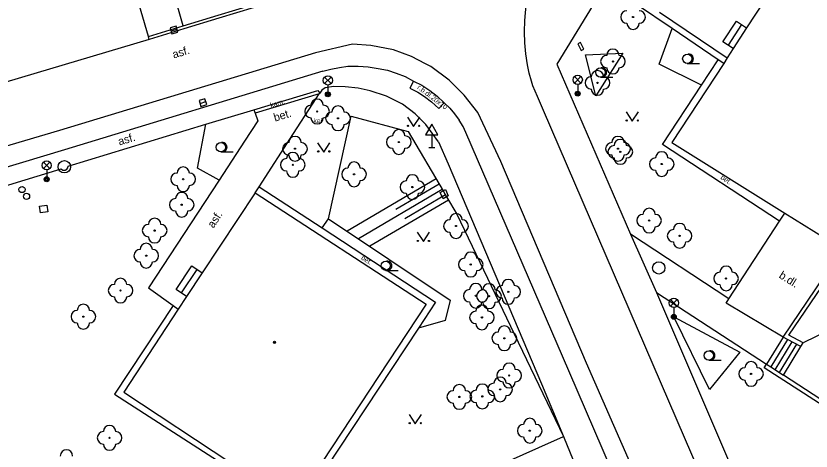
# Model space of a CAD drawing. Extents: x -598233 to -596890, y -1157848 to -1156431.
# Drawn here: x -597069.8 to -597005.4, y -1157258 to -1157222.9 of the extents above; entities that cross this region are included whole.
import ezdxf

# ---------------------------------------------------------------- set-up
doc = ezdxf.new("R2010")
doc.units = 0
for name, color, linetype in [('Level 10', 7, 'Continuous'), ('Level 11', 7, 'Continuous'), ('Level 14', 7, 'Continuous'), ('Level 15', 7, 'Continuous'), ('Level 21', 7, 'Continuous'), ('Level 22', 7, 'Continuous'), ('Level 24', 7, 'Continuous'), ('Level 27', 7, 'Continuous'), ('Level 28', 7, 'Continuous'), ('Level 33', 7, 'Continuous'), ('Level 34', 7, 'Continuous'), ('Level 36', 7, 'Continuous'), ('Level 39', 7, 'Continuous'), ('Level 40', 7, 'Continuous'), ('Level 42', 7, 'Continuous'), ('Level 5', 7, 'Continuous'), ('Level 7', 7, 'Continuous')]:
    doc.layers.add(name, color=color, linetype=linetype)

msp = doc.modelspace()

# ---------------------------------------------------------------- linework, layer by layer
at = {"layer": 'Level 10'}
for points in [[(-597028.6, -1157223.23), (-597028.5, -1157221.98), (-597028.34, -1157220.73), (-597028.11, -1157219.49)], [(-597028.38, -1157226.82), (-597028.52, -1157225.93), (-597028.6, -1157225.03), (-597028.63, -1157224.13), (-597028.6, -1157223.23)], [(-597042.93, -1157226.92), (-597042.11, -1157226.91), (-597041.28, -1157226.97), (-597040.47, -1157227.1)], [(-597027.95, -1157228.5), (-597028.07, -1157228.13), (-597028.26, -1157227.48), (-597028.38, -1157226.82)], [(-597044.97, -1157227.32), (-597065.86, -1157233.67), (-597081.73, -1157238.44), (-597101.15, -1157244.33), (-597121.44, -1157250.48), (-597130.24, -1157253.1599)], [(-597044.97, -1157227.32), (-597044.3, -1157227.15), (-597043.62, -1157227.02), (-597042.93, -1157226.92)], [(-597040.47, -1157227.1), (-597039.73, -1157227.25), (-597039.01, -1157227.47), (-597038.3, -1157227.76), (-597037.61, -1157228.12)], [(-597037.61, -1157228.12), (-597036.95, -1157228.46), (-597036.3, -1157228.88), (-597035.7, -1157229.35)], [(-596978.51, -1157343.1), (-596987.4699, -1157321.85), (-596994.96, -1157304.88), (-597006.82, -1157277.51), (-597027.09, -1157230.49), (-597027.58, -1157229.36), (-597027.95, -1157228.5)], [(-597035.13, -1157229.87), (-597035.7, -1157229.35)], [(-597035.13, -1157229.87), (-597034.69, -1157230.3), (-597034.29, -1157230.77), (-597033.93, -1157231.27)], [(-597033.61, -1157231.8), (-597033.93, -1157231.27)], [(-597033.38, -1157232.27), (-597033.61, -1157231.8)], [(-596982.87, -1157349.46), (-597001.19, -1157306.9), (-597013.35, -1157278.68), (-597025.06, -1157251.55), (-597033.38, -1157232.27)]]:
    msp.add_lwpolyline(points, dxfattribs=at)
at = {"layer": 'Level 11'}
for points in [[(-597056.27, -1157223.65), (-597057.85, -1157218.05)], [(-597059.01, -1157224.75), (-597059.08, -1157224.51), (-597060.71, -1157218.89)], [(-597021.9699, -1157220.12), (-597026.02, -1157226.76), (-597020.06, -1157240.49)], [(-597047.7, -1157221.27), (-597050.51, -1157222.17), (-597053.37, -1157223.03), (-597056.2, -1157223.89), (-597059.01, -1157224.75)], [(-597059.08, -1157224.51), (-597056.27, -1157223.65), (-597053.44, -1157222.79), (-597050.58, -1157221.93)], [(-597011.74, -1157225.49), (-597012.58, -1157224.94), (-597011.49, -1157223.27), (-597010.6599, -1157223.82)], [(-597011.07, -1157223.55), (-597012.1599, -1157225.21)], [(-597059.01, -1157224.75), (-597084.52, -1157232.33), (-597118.62, -1157242.77)], [(-597042.55, -1157225.13), (-597045.56, -1157225.85), (-597066.26, -1157232.11), (-597082.12, -1157236.77), (-597101.45, -1157242.72), (-597121.9, -1157248.83), (-597129.72, -1157251.19), (-597131.12, -1157251.73), (-597132.25, -1157252.3), (-597133.44, -1157253.03), (-597134.04, -1157253.52), (-597134.54, -1157253.92), (-597135.29, -1157254.64), (-597136.17, -1157255.68), (-597137.16, -1157257.16), (-597135.54, -1157258.02)], [(-596978.34, -1157359.07), (-596980.98, -1157352.99), (-596979.84, -1157352.29), (-596985.46, -1157339.2199), (-596993.35, -1157321.19), (-597001.74, -1157301.65), (-597009.1, -1157284.67), (-597017.17, -1157265.62), (-597023.63, -1157250.92), (-597030.55, -1157234.63), (-597032.4, -1157230.67), (-597033.51, -1157229.25), (-597034.7199, -1157228.04), (-597036.2199, -1157226.95), (-597036.64, -1157226.73), (-597037.78, -1157226.14), (-597039.25, -1157225.6), (-597041.06, -1157225.24), (-597042.55, -1157225.13)], [(-597007.99, -1157239.46), (-597017.4699, -1157233.26), (-597014.32, -1157228.46), (-597012.96, -1157226.4)], [(-597037.61, -1157228.12), (-597037.93, -1157228.7), (-597037.27, -1157229.03), (-597036.74, -1157229.36), (-597036.15, -1157229.8), (-597035.58, -1157230.33), (-597035.13, -1157229.87)], [(-597044.77, -1157228.68), (-597045.03, -1157228.86), (-597045.21, -1157229.09)], [(-597035.6, -1157233.04), (-597036.61, -1157231.63), (-597037.49, -1157230.78), (-597038.51, -1157230), (-597039.81, -1157229.35), (-597041.13, -1157228.9), (-597042.09, -1157228.7), (-597043.14, -1157228.59), (-597044.1, -1157228.57), (-597044.77, -1157228.68)], [(-597050.55, -1157230.44), (-597045.36, -1157228.87), (-597045.21, -1157229.09)], [(-597045.25, -1157229.15), (-597050.44, -1157230.7199)], [(-597050.11, -1157236.6599), (-597047.33, -1157232.36), (-597045.8, -1157230), (-597045.25, -1157229.15)], [(-597045.25, -1157229.15), (-597045.21, -1157229.09)], [(-597081.44, -1157239.89), (-597066.13, -1157235.2199), (-597065.99, -1157235.32), (-597065.8, -1157235.32), (-597065.67, -1157235.24), (-597065.59, -1157235.14), (-597065.56, -1157234.99), (-597054.42, -1157231.61), (-597050.55, -1157230.44)], [(-597050.55, -1157230.44), (-597050.44, -1157230.7199)], [(-597050.44, -1157230.7199), (-597050.21, -1157231.34)], [(-597050.21, -1157231.34), (-597051.29, -1157232.98), (-597053.36, -1157236.14), (-597059.08, -1157244.84), (-597057.08, -1157246.26)], [(-597035.6, -1157233.04), (-597034.81, -1157234.82), (-597027.27, -1157252.61), (-597025.4699, -1157256.87)], [(-597050.44, -1157237.1599), (-597050.11, -1157236.6599)], [(-597050.11, -1157236.6599), (-597045, -1157240), (-597035.83, -1157246), (-597037.21, -1157248.09), (-597046.84, -1157262.6599)], [(-597007.99, -1157239.46), (-597007.57, -1157238.81)], [(-597012.1, -1157245.74), (-597007.99, -1157239.46)], [(-597012.1, -1157245.74), (-597020.06, -1157240.49)], [(-597020.06, -1157240.49), (-597017.95, -1157245.2199)], [(-597055.99, -1157245.53), (-597056.83, -1157244.98), (-597055.56, -1157243.07), (-597054.73, -1157243.62)], [(-597056.4099, -1157245.25), (-597055.14, -1157243.35)], [(-597001.48, -1157243.15), (-597004.04, -1157248.28), (-597006.09, -1157249.28)], [(-597017.95, -1157245.2199), (-597009.05, -1157251.02)], [(-597017.95, -1157245.2199), (-597006.39, -1157272.19)], [(-597007.7, -1157248.82), (-597012.32, -1157246.08), (-597012.1, -1157245.74)], [(-597057.08, -1157246.26), (-597061.83, -1157253.43), (-597052.64, -1157259.35)], [(-597057.08, -1157246.26), (-597056.67, -1157246.56)], [(-597035.06, -1157247.47), (-597037.21, -1157248.09)], [(-597007.7, -1157248.82), (-597009.05, -1157251.02)], [(-597007.34, -1157249.01), (-597008.71, -1157251.24)], [(-597006.99, -1157249.2), (-597008.37, -1157251.4699)], [(-597006.63, -1157249.39), (-597008.02, -1157251.69)], [(-597007.68, -1157251.9099), (-597006.28, -1157249.58)], [(-597043.48, -1157264.89), (-597027.47, -1157257.76), (-597025.4699, -1157256.87)], [(-597025.4699, -1157256.87), (-597024.69, -1157258.78)]]:
    msp.add_lwpolyline(points, dxfattribs=at)
at = {"layer": 'Level 14'}
for points in [[(-597044.49, -1157239.25), (-597042.67, -1157230.95)], [(-597042.67, -1157230.95), (-597038.04, -1157232.19), (-597035.22, -1157236.99)], [(-597035.22, -1157236.99), (-597034.94, -1157237.47)], [(-597034.94, -1157237.47), (-597034.11, -1157238.89), (-597029.47, -1157248.55), (-597025.4699, -1157256.87)]]:
    msp.add_lwpolyline(points, dxfattribs=at)
at = {"layer": 'Level 15'}
for points in [[(-597035.79, -1157236.02), (-597042.99, -1157240.25)], [(-597035.54, -1157236.45), (-597039.04, -1157238.51)], [(-597035.29, -1157236.89), (-597042.07, -1157240.87)], [(-597034.78, -1157237.75), (-597041.15, -1157241.48)], [(-597035.03, -1157237.32), (-597038.32, -1157239.25)]]:
    msp.add_lwpolyline(points, dxfattribs=at)
at = {"layer": 'Level 21'}
for points in [[(-597014.32, -1157228.46), (-597017.73, -1157226.76), (-597016.69, -1157223.88)], [(-597022.85, -1157229.32), (-597023.69, -1157225.99), (-597020.69, -1157225.86), (-597022.85, -1157229.32)], [(-597053.36, -1157236.14), (-597055.09, -1157235.16), (-597054.42, -1157231.61)], [(-597045, -1157240), (-597044.49, -1157239.25), (-597034.64, -1157245.83), (-597035.06, -1157247.47)], [(-597016.55, -1157247.18), (-597011.22, -1157250.05), (-597013.66, -1157253.07), (-597016.55, -1157247.18)]]:
    msp.add_lwpolyline(points, dxfattribs=at)
at = {"layer": 'Level 22'}
for centre in [(-597019.85, -1157222.94), (-597021.48, -1157226.54), (-597022.73, -1157228.27), (-597045.42, -1157230.58), (-597043.73, -1157231.13), (-597038.81, -1157233.05), (-597047.21, -1157233.59), (-597021.07, -1157233.59), (-597020.88, -1157233.84), (-597047.39, -1157234.89), (-597017.53, -1157234.83), (-597042.43, -1157235.6599), (-597056.26, -1157236.06), (-597037.71, -1157236.69), (-597056.38, -1157238.12), (-597018.55, -1157239.4), (-597058.57, -1157240.21), (-597034.18, -1157239.84), (-597016.08, -1157240.63), (-597059.25, -1157242.24), (-597032.99, -1157242.95), (-597012.32, -1157244.08), (-597061.33, -1157245.06), (-597032.58, -1157245.48), (-597031.51, -1157245.51), (-597029.95, -1157245.1599), (-597064.34, -1157247.17), (-597032.08, -1157247.23), (-597030.27, -1157248.92), (-597029.88, -1157251.93), (-597010.3, -1157251.8), (-597030.61, -1157253.05), (-597033.9099, -1157253.6599), (-597032.05, -1157253.62), (-597028.21, -1157256.39), (-597062.2199, -1157256.9699)]:
    msp.add_circle(centre, 0.05, dxfattribs=at)
for centre, start, end in [((-597020.35, -1157222.94), 90, 270), ((-597019.35, -1157222.94), 270, 90), ((-597019.85, -1157223.44), 180, 0), ((-597021.48, -1157226.04), 0, 180), ((-597021.98, -1157226.54), 90, 270), ((-597020.98, -1157226.54), 270, 90), ((-597022.73, -1157227.77), 0, 180), ((-597021.48, -1157227.04), 180, 0), ((-597023.23, -1157228.27), 90, 270), ((-597022.23, -1157228.27), 270, 90), ((-597022.73, -1157228.77), 180, 0), ((-597045.92, -1157230.58), 90, 270), ((-597045.42, -1157230.08), 0, 180), ((-597044.92, -1157230.58), 270, 90), ((-597044.23, -1157231.13), 90, 270), ((-597043.73, -1157230.63), 0, 180), ((-597043.23, -1157231.13), 270, 90), ((-597045.42, -1157231.08), 180, 0), ((-597043.73, -1157231.63), 180, 0), ((-597038.81, -1157232.55), 0, 180), ((-597047.21, -1157233.09), 0, 180), ((-597039.31, -1157233.05), 90, 270), ((-597038.31, -1157233.05), 270, 90), ((-597021.07, -1157233.09), 0, 180), ((-597047.71, -1157233.59), 90, 270), ((-597046.71, -1157233.59), 270, 90), ((-597021.57, -1157233.59), 90, 270), ((-597021.38, -1157233.84), 90, 270), ((-597020.88, -1157233.34), 0, 180), ((-597020.57, -1157233.59), 270, 90), ((-597020.38, -1157233.84), 270, 90), ((-597047.39, -1157234.39), 0, 180), ((-597038.81, -1157233.55), 180, 0), ((-597017.53, -1157234.33), 0, 180), ((-597047.89, -1157234.89), 90, 270), ((-597047.21, -1157234.09), 180, 0), ((-597046.89, -1157234.89), 270, 90), ((-597021.07, -1157234.09), 180, 0), ((-597020.88, -1157234.34), 180, 0), ((-597018.03, -1157234.83), 90, 270), ((-597017.03, -1157234.83), 270, 90), ((-597056.26, -1157235.56), 0, 180), ((-597042.93, -1157235.6599), 90, 270), ((-597042.43, -1157235.1599), 0, 180), ((-597041.93, -1157235.6599), 270, 90), ((-597056.76, -1157236.06), 90, 270), ((-597055.76, -1157236.06), 270, 90), ((-597047.39, -1157235.39), 180, 0), ((-597037.71, -1157236.19), 0, 180), ((-597017.53, -1157235.33), 180, 0), ((-597056.26, -1157236.56), 180, 0), ((-597042.43, -1157236.1599), 180, 0), ((-597038.21, -1157236.69), 90, 270), ((-597037.21, -1157236.69), 270, 90), ((-597056.38, -1157237.62), 0, 180), ((-597037.71, -1157237.19), 180, 0), ((-597056.88, -1157238.12), 90, 270), ((-597055.88, -1157238.12), 270, 90), ((-597018.55, -1157238.9), 0, 180), ((-597056.38, -1157238.62), 180, 0), ((-597034.18, -1157239.34), 0, 180), ((-597019.05, -1157239.4), 90, 270), ((-597018.05, -1157239.4), 270, 90), ((-597059.07, -1157240.21), 90, 270), ((-597058.57, -1157239.71), 0, 180), ((-597058.07, -1157240.21), 270, 90), ((-597034.68, -1157239.84), 90, 270), ((-597033.68, -1157239.84), 270, 90), ((-597016.08, -1157240.13), 0, 180), ((-597034.18, -1157240.34), 180, 0), ((-597018.55, -1157239.9), 180, 0), ((-597016.58, -1157240.63), 90, 270), ((-597015.58, -1157240.63), 270, 90), ((-597058.57, -1157240.71), 180, 0), ((-597059.25, -1157241.74), 0, 180), ((-597016.08, -1157241.13), 180, 0), ((-597059.75, -1157242.24), 90, 270), ((-597058.75, -1157242.24), 270, 90), ((-597032.99, -1157242.45), 0, 180), ((-597059.25, -1157242.74), 180, 0), ((-597033.49, -1157242.95), 90, 270), ((-597032.49, -1157242.95), 270, 90), ((-597032.99, -1157243.45), 180, 0), ((-597012.82, -1157244.08), 90, 270), ((-597012.32, -1157243.58), 0, 180), ((-597011.82, -1157244.08), 270, 90), ((-597061.33, -1157244.56), 0, 180), ((-597029.95, -1157244.6599), 0, 180), ((-597061.83, -1157245.06), 90, 270), ((-597060.83, -1157245.06), 270, 90), ((-597032.58, -1157244.98), 0, 180), ((-597031.51, -1157245.01), 0, 180), ((-597030.45, -1157245.1599), 90, 270), ((-597029.45, -1157245.1599), 270, 90), ((-597012.32, -1157244.58), 180, 0), ((-597061.33, -1157245.56), 180, 0), ((-597033.08, -1157245.48), 90, 270), ((-597032.01, -1157245.51), 90, 270), ((-597032.08, -1157245.48), 270, 90), ((-597031.01, -1157245.51), 270, 90), ((-597064.34, -1157246.67), 0, 180), ((-597032.58, -1157245.98), 180, 0), ((-597031.51, -1157246.01), 180, 0), ((-597029.95, -1157245.6599), 180, 0), ((-597064.84, -1157247.17), 90, 270), ((-597063.84, -1157247.17), 270, 90), ((-597032.58, -1157247.23), 90, 270), ((-597032.08, -1157246.73), 0, 180), ((-597031.58, -1157247.23), 270, 90), ((-597064.34, -1157247.67), 180, 0), ((-597032.08, -1157247.73), 180, 0), ((-597030.27, -1157248.42), 0, 180), ((-597030.77, -1157248.92), 90, 270), ((-597029.77, -1157248.92), 270, 90), ((-597030.27, -1157249.42), 180, 0), ((-597029.88, -1157251.43), 0, 180), ((-597010.8, -1157251.8), 90, 270), ((-597010.3, -1157251.3), 0, 180), ((-597009.8, -1157251.8), 270, 90), ((-597030.38, -1157251.93), 90, 270), ((-597029.38, -1157251.93), 270, 90), ((-597032.05, -1157253.12), 0, 180), ((-597031.11, -1157253.05), 90, 270), ((-597030.61, -1157252.55), 0, 180), ((-597029.88, -1157252.43), 180, 0), ((-597030.11, -1157253.05), 270, 90), ((-597010.3, -1157252.3), 180, 0), ((-597034.4099, -1157253.6599), 90, 270), ((-597033.9099, -1157253.1599), 0, 180), ((-597033.4099, -1157253.6599), 270, 90), ((-597032.55, -1157253.62), 90, 270), ((-597031.55, -1157253.62), 270, 90), ((-597030.61, -1157253.55), 180, 0), ((-597033.9099, -1157254.1599), 180, 0), ((-597032.05, -1157254.12), 180, 0), ((-597028.21, -1157255.89), 0, 180), ((-597062.7199, -1157256.9699), 90, 270), ((-597062.2199, -1157256.4699), 0, 180), ((-597061.7199, -1157256.9699), 270, 90), ((-597028.71, -1157256.39), 90, 270), ((-597027.71, -1157256.39), 270, 90), ((-597028.21, -1157256.89), 180, 0), ((-597062.2199, -1157257.4699), 180, 0), ((-597065.71, -1157258.44), 0, 180)]:
    msp.add_arc(centre, 0.5, start, end, dxfattribs=at)
at = {"layer": 'Level 24'}
for points in [[(-597024.11, -1157225), (-597024.33, -1157225.11)], [(-597024.33, -1157225.11), (-597024.19, -1157225.37)], [(-597024.19, -1157225.37), (-597024.06, -1157225.66)], [(-597023.84, -1157225.55), (-597024.11, -1157225)], [(-597024.06, -1157225.66), (-597023.84, -1157225.55)], [(-597034.94, -1157237.47), (-597035.23, -1157237.64), (-597035.45, -1157237.12), (-597035.22, -1157236.99)], [(-597035.22, -1157236.99), (-597035.03, -1157236.88)], [(-597035.03, -1157236.88), (-597034.81, -1157237.4), (-597034.94, -1157237.47)], [(-597067.21, -1157238.69), (-597067.81, -1157238.77), (-597067.89, -1157238.23), (-597067.29, -1157238.15), (-597067.21, -1157238.69)]]:
    msp.add_lwpolyline(points, dxfattribs=at)
at = {"layer": 'Level 27'}
for p, q in [((-597057.2403, -1157224.0689), (-597056.7597, -1157223.9311)), ((-597054.8984, -1157229.935), (-597054.4214, -1157229.785))]:
    msp.add_line(p, q, dxfattribs=at)
for points in [[(-597057.1715, -1157224.3092), (-597056.6908, -1157224.1715), (-597056.8285, -1157223.6908), (-597057.3092, -1157223.8285)], [(-597054.8234, -1157230.1735), (-597054.3464, -1157230.0235), (-597054.4964, -1157229.5465), (-597054.9734, -1157229.6965)]]:
    msp.add_lwpolyline(points, close=True, dxfattribs=at)
for centre in [(-597065.88, -1157235.05), (-597017.77, -1157243.23)]:
    msp.add_circle(centre, 0.5, dxfattribs=at)
at = {"layer": 'Level 28'}
for centre in [(-597069.3, -1157236.89), (-597068.94, -1157237.44)]:
    msp.add_circle(centre, 0.25, dxfattribs=at)
at = {"layer": 'Level 33'}
for p, q in [((-597044.815, -1157228.33), (-597044.285, -1157227.8)), ((-597044.815, -1157227.8), (-597044.285, -1157228.33)), ((-597024.595, -1157228.28), (-597024.065, -1157227.75)), ((-597024.595, -1157227.75), (-597024.065, -1157228.28)), ((-597044.55, -1157228.44), (-597044.55, -1157229.19)), ((-597024.33, -1157228.39), (-597024.33, -1157229.14)), ((-597067.575, -1157235.2), (-597067.045, -1157234.67)), ((-597067.575, -1157234.67), (-597067.045, -1157235.2)), ((-597067.31, -1157235.31), (-597067.31, -1157236.06)), ((-597016.815, -1157246.32), (-597016.285, -1157245.79)), ((-597016.815, -1157245.79), (-597016.285, -1157246.32)), ((-597016.55, -1157246.43), (-597016.55, -1157247.18))]:
    msp.add_line(p, q, dxfattribs=at)
for centre, radius in [((-597044.55, -1157228.065), 0.375), ((-597024.33, -1157228.015), 0.375), ((-597044.55, -1157229.19), 0.2), ((-597044.55, -1157229.19), 0.1445), ((-597044.55, -1157229.19), 0.0876), ((-597024.33, -1157229.14), 0.2), ((-597024.33, -1157229.14), 0.1445), ((-597024.33, -1157229.14), 0.0876), ((-597067.31, -1157234.935), 0.375), ((-597067.31, -1157236.06), 0.2), ((-597067.31, -1157236.06), 0.1445), ((-597067.31, -1157236.06), 0.0876), ((-597016.55, -1157246.055), 0.375), ((-597016.55, -1157247.18), 0.2), ((-597016.55, -1157247.18), 0.1445), ((-597016.55, -1157247.18), 0.0876)]:
    msp.add_circle(centre, radius, dxfattribs=at)
at = {"layer": 'Level 34'}
for p, q in [((-597036.14, -1157232.472), (-597036.14, -1157233.49)), ((-597036.39, -1157233.49), (-597035.89, -1157233.49))]:
    msp.add_line(p, q, dxfattribs=at)
msp.add_lwpolyline([(-597036.64, -1157232.472), (-597035.64, -1157232.472), (-597036.14, -1157231.606)], close=True, dxfattribs=at)
at = {"layer": 'Level 36'}
for p, q in [((-597015.46, -1157226.695), (-597014.46, -1157226.695)), ((-597022.49, -1157227.795), (-597021.49, -1157227.795)), ((-597053.21, -1157233.845), (-597052.21, -1157233.845)), ((-597039.87, -1157243.425), (-597038.87, -1157243.425)), ((-597013.72, -1157250.685), (-597012.72, -1157250.685))]:
    msp.add_line(p, q, dxfattribs=at)
for points in [[(-597020.4099, -1157230.61), (-597019.9099, -1157231.36), (-597019.4099, -1157230.61)], [(-597038.11, -1157231.04), (-597037.61, -1157231.79), (-597037.11, -1157231.04)], [(-597045.38, -1157233.11), (-597044.88, -1157233.86), (-597044.38, -1157233.11)], [(-597037.32, -1157240.35), (-597036.82, -1157241.1), (-597036.32, -1157240.35)], [(-597037.98, -1157255.08), (-597037.48, -1157255.83), (-597036.98, -1157255.08)]]:
    msp.add_lwpolyline(points, dxfattribs=at)
for centre, radius in [((-597015.46, -1157226.3196), 0.375), ((-597022.49, -1157227.4196), 0.375), ((-597020.3601, -1157231.3098), 0.05), ((-597019.4607, -1157231.3098), 0.05), ((-597038.0602, -1157231.7398), 0.05), ((-597037.1608, -1157231.7398), 0.05), ((-597053.21, -1157233.4696), 0.375), ((-597045.3302, -1157233.8098), 0.05), ((-597044.4308, -1157233.8098), 0.05), ((-597037.2702, -1157241.0498), 0.05), ((-597036.3708, -1157241.0498), 0.05), ((-597039.87, -1157243.0496), 0.375), ((-597013.72, -1157250.3096), 0.375), ((-597037.9302, -1157255.7798), 0.05), ((-597037.0308, -1157255.7798), 0.05)]:
    msp.add_circle(centre, radius, dxfattribs=at)
for centre in [(-597015.335, -1157226.3196), (-597022.365, -1157227.4196), (-597053.085, -1157233.4696), (-597039.745, -1157243.0496), (-597013.595, -1157250.3096)]:
    msp.add_arc(centre, 0.375, 260.405931, 99.594069, dxfattribs=at)
at = {"layer": 'Level 39'}
for radius in [0.09, 0.0398]:
    msp.add_circle((-597048.87, -1157249.25), radius, dxfattribs=at)
at = {"layer": 'Level 5'}
for points in [[(-597006.92, -1157218.1), (-597010.6599, -1157223.82)], [(-597010.6599, -1157223.82), (-597011.74, -1157225.49)], [(-597011.74, -1157225.49), (-597012.2199, -1157226.23)], [(-597012.2199, -1157226.23), (-597012.5, -1157226.7)], [(-597012.5, -1157226.7), (-597016.7, -1157233.1)], [(-597016.7, -1157233.1), (-597007.57, -1157238.81)], [(-597050.44, -1157237.1599), (-597054.73, -1157243.62)], [(-597050.44, -1157237.1599), (-597036.59, -1157246.1599)], [(-597007.57, -1157238.81), (-597002.88, -1157241.7199)], [(-597054.73, -1157243.62), (-597055.99, -1157245.53)], [(-597055.99, -1157245.53), (-597056.67, -1157246.56)], [(-597036.59, -1157246.1599), (-597047.29, -1157262.36)], [(-597056.67, -1157246.56), (-597061.07, -1157253.28)], [(-597061.07, -1157253.28), (-597052.4099, -1157258.98)]]:
    msp.add_lwpolyline(points, dxfattribs=at)
at = {"layer": 'Level 7'}
for points in [[(-597012.96, -1157226.4), (-597016.69, -1157223.88), (-597019.58, -1157221.93)], [(-597017.7, -1157222.54), (-597012.2199, -1157226.23)], [(-597012.5, -1157226.7), (-597012.96, -1157226.4)], [(-597007.7, -1157248.82), (-597003.08, -1157242.01), (-597002.88, -1157241.7199)], [(-597006.09, -1157249.28), (-597007.23, -1157248.6599), (-597002.83, -1157242.17)], [(-597007.34, -1157249.01), (-597007.7, -1157248.82)], [(-597006.28, -1157249.58), (-597007.34, -1157249.01)], [(-597006.28, -1157249.58), (-597006.09, -1157249.28)], [(-597009.23, -1157251.32), (-597009.05, -1157251.02)], [(-596999.23, -1157257.75), (-597009.23, -1157251.32)], [(-597009.05, -1157251.02), (-597008.71, -1157251.24)], [(-597008.71, -1157251.24), (-597007.68, -1157251.9099)], [(-596998.61, -1157257.8), (-597007.68, -1157251.9099)]]:
    msp.add_lwpolyline(points, dxfattribs=at)

# ---------------------------------------------------------------- texts
at = {"layer": 'Level 40'}
for s, height, rotation, p in [('asf.', 0.65, 16.832028, (-597057.02, -1157226.3)), ('r.b.dl.20x10', 0.4, 323, (-597037.36, -1157228.71)), ('kam.', 0.4, 16.830819, (-597049.15, -1157230.28)), ('bet.', 0.65, 16.719616, (-597048.83, -1157231.4)), ('asf.', 0.65, 17, (-597061.42, -1157233.34)), ('bet.', 0.4, 326.548521, (-597012.81, -1157236.01)), ('asf.', 0.65, 56.63846, (-597053.81, -1157240.06)), ('bet.', 0.4, 326.812841, (-597041.9, -1157242.5)), ('b.dl.', 0.65, 328, (-597008.1, -1157243.99))]:
    msp.add_text(s, height=height, rotation=rotation, dxfattribs=at).set_placement(p)
at = {"layer": 'Level 42'}
msp.add_text('keř', height=0.4, dxfattribs=at).set_placement((-597045.72, -1157231.52))

doc.saveas('drawing.dxf')
